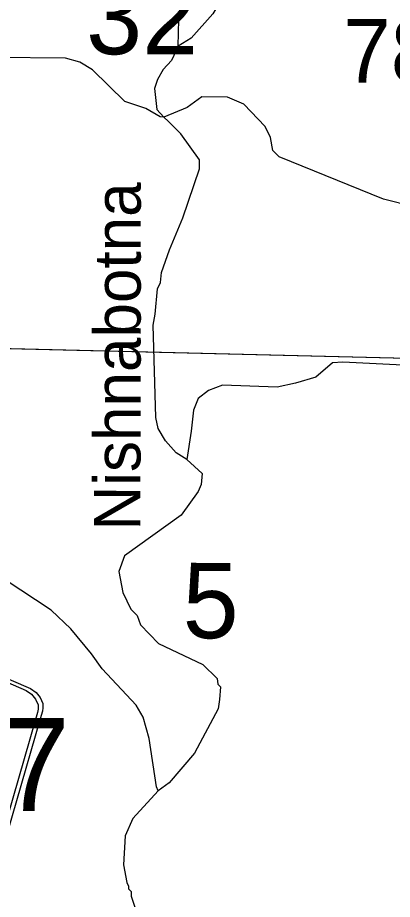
# Model space of a CAD drawing. Extents: x -132.8 to -73.3, y -60 to -26.
# Drawn here: x -96.681 to -96.035, y -40.01 to -38.489 of the extents above; entities that cross this region are included whole.
import ezdxf

# ---------------------------------------------------------------- set-up
doc = ezdxf.new("R2010")
doc.units = 0
for name, color, linetype in [('tdCoHydroRiver', 7, 'Continuous'), ('tdCoHydroTxtLg', 7, 'Continuous'), ('tdCoSectLine', 7, 'Continuous'), ('tdCoSectLinePart', 7, 'Continuous'), ('tdCoSectNmbr', 7, 'Continuous'), ('tdCoShieldCoRte', 7, 'Continuous'), ('tdCoStrucPriMaintName', 7, 'Continuous'), ('tdCoTwpBndry', 7, 'Continuous'), ('tdCoTwpBndryShd', 7, 'Continuous')]:
    doc.layers.add(name, color=color, linetype=linetype)

msp = doc.modelspace()

# ---------------------------------------------------------------- linework, layer by layer
at = {"layer": 'tdCoHydroRiver'}
for points in [[(-96.3132, -38.103), (-96.2961, -38.1128), (-96.2953, -38.1491), (-96.3003, -38.1663), (-96.3619, -38.318), (-96.3652, -38.3243), (-96.3686, -38.3368), (-96.3644, -38.3637), (-96.3446, -38.3941), (-96.3326, -38.4259), (-96.3334, -38.4637), (-96.3448, -38.4824), (-96.382, -38.5242), (-96.4044, -38.538)], [(-96.4044, -38.538), (-96.4034, -38.4922), (-96.3985, -38.4829), (-96.3997, -38.4655), (-96.4181, -38.4383), (-96.4176, -38.4162), (-96.4423, -38.3921), (-96.5956, -38.3242), (-96.6254, -38.3156), (-97.3002, -38.2904), (-97.3205, -38.2805), (-97.3545, -38.2505)], [(-96.4044, -38.538), (-96.4159, -38.563), (-96.4305, -38.5784), (-96.4403, -38.5956), (-96.4453, -38.6112), (-96.4414, -38.6476), (-96.429, -38.6605)], [(-96.429, -38.6605), (-96.4353, -38.6603), (-96.4603, -38.6456), (-96.4963, -38.6338), (-96.552, -38.579), (-96.5738, -38.5659), (-96.5989, -38.5591), (-96.7204, -38.5581), (-96.7916, -38.5708), (-96.8171, -38.5829), (-96.8284, -38.5905), (-97.0601, -38.5794), (-97.3607, -38.5729)], [(-95.8932, -38.8421), (-96.0501, -38.8025), (-96.2301, -38.7293), (-96.2409, -38.7181), (-96.2451, -38.6959), (-96.2542, -38.6768), (-96.2913, -38.6381), (-96.3194, -38.6265), (-96.3636, -38.6256), (-96.3892, -38.644), (-96.429, -38.6605)], [(-96.3893, -39.2512), (-96.408, -39.2398), (-96.4265, -39.2189), (-96.4387, -39.1981), (-96.443, -39.1791), (-96.4476, -39.0197), (-96.444, -39.0008), (-96.44, -38.9568), (-96.435, -38.9458), (-96.433, -38.9285), (-96.4196, -38.8894), (-96.3964, -38.8347), (-96.3678, -38.7501), (-96.3675, -38.7343), (-96.3996, -38.6895), (-96.4213, -38.6685), (-96.429, -38.6605)], [(-95.7865, -39.0999), (-96.1207, -39.0834), (-96.1381, -39.0846), (-96.167, -39.1092), (-96.2019, -39.1195), (-96.2336, -39.1267), (-96.3282, -39.1232), (-96.3521, -39.1321), (-96.3697, -39.1459), (-96.3781, -39.1663), (-96.382, -39.2025), (-96.3893, -39.2512)], [(-96.3893, -39.2512), (-96.363, -39.2754), (-96.365, -39.2943), (-96.3699, -39.3068), (-96.3992, -39.3472), (-96.4969, -39.4177), (-96.507, -39.4443), (-96.4998, -39.4807), (-96.4862, -39.5094), (-96.4754, -39.5207), (-96.4694, -39.5366), (-96.4386, -39.5688), (-96.362, -39.6051), (-96.3372, -39.6293), (-96.3359, -39.6388), (-96.3312, -39.6436), (-96.3333, -39.6656), (-96.3352, -39.6814), (-96.3762, -39.7578), (-96.4199, -39.8089), (-96.4391, -39.8227)], [(-96.4391, -39.8227), (-96.4421, -39.8163), (-96.4546, -39.7325), (-96.4649, -39.696), (-96.4771, -39.6752), (-96.5357, -39.6125), (-96.5541, -39.5869), (-96.5895, -39.5435), (-96.6235, -39.5113), (-96.7029, -39.4591), (-96.8761, -39.3656), (-97.1034, -39.2914), (-97.1678, -39.279), (-97.2687, -39.2737), (-97.3762, -39.2871)], [(-96.4391, -39.8227), (-96.4827, -39.8707), (-96.496, -39.9004), (-96.4986, -39.9508), (-96.4929, -39.9809), (-96.4899, -39.9873), (-96.49, -39.992), (-96.4854, -39.9968), (-96.4855, -40.0047), (-96.4781, -40.0269)]]:
    msp.add_lwpolyline(points, dxfattribs=at)
at = {"layer": 'tdCoSectLine'}
msp.add_lwpolyline([(-96.8881, -39.0551), (-95.8911, -39.0794)], dxfattribs=at)
at = {"layer": 'tdCoSectLinePart'}
msp.add_lwpolyline([(-96.8585, -39.0558), (-95.8911, -39.0794)], dxfattribs=at)
at = {"layer": 'tdCoShieldCoRte'}
for points in [[(-96.964, -39.9818), (-97.0459, -39.6989), (-97.0498, -39.6858), (-97.0505, -39.6799), (-97.0505, -39.6721), (-97.0463, -39.6618), (-97.039, -39.6533), (-97.0295, -39.6466), (-96.8622, -39.5743), (-96.8547, -39.5726), (-96.8442, -39.5717), (-96.8338, -39.5726), (-96.8263, -39.5743), (-96.659, -39.6466), (-96.6494, -39.6533), (-96.6422, -39.6618), (-96.6379, -39.6721), (-96.6379, -39.6799), (-96.6387, -39.6858), (-96.6425, -39.6989), (-96.7245, -39.9818)], [(-96.9581, -39.9755), (-97.0379, -39.7002), (-97.0416, -39.6876), (-97.0423, -39.682), (-97.0423, -39.6744), (-97.0382, -39.6646), (-97.0312, -39.6564), (-97.022, -39.65), (-96.8615, -39.5805), (-96.8542, -39.579), (-96.8442, -39.5781), (-96.8342, -39.579), (-96.827, -39.5805), (-96.6664, -39.65), (-96.6572, -39.6564), (-96.6503, -39.6646), (-96.6462, -39.6744), (-96.6462, -39.682), (-96.6469, -39.6876), (-96.6506, -39.7002), (-96.7303, -39.9755)]]:
    msp.add_lwpolyline(points, close=True, dxfattribs=at)
at = {"layer": 'tdCoTwpBndry'}
msp.add_lwpolyline([(-96.8581, -39.0558), (-95.8911, -39.0794), (-94.932, -39.1018)], dxfattribs=at)
at = {"layer": 'tdCoTwpBndryShd'}
msp.add_lwpolyline([(-106.7236, -38.7848), (-105.728, -38.8086), (-104.7303, -38.8432), (-103.7331, -38.8774), (-102.8073, -38.9026), (-101.8117, -38.9301), (-100.8159, -38.959), (-99.8163, -38.9833), (-98.8197, -39.0068), (-97.8233, -39.0296), (-96.8881, -39.0551), (-95.8911, -39.0794), (-94.8967, -39.1026), (-93.9077, -39.1227), (-92.9108, -39.1449), (-91.9134, -39.1669), (-90.9452, -39.1903), (-89.9443, -39.2161), (-88.9458, -39.2388), (-87.9547, -39.2627), (-86.9487, -39.2862), (-85.9517, -39.3085)], dxfattribs=at)

# ---------------------------------------------------------------- texts
at = {"layer": 'tdCoHydroTxtLg'}
msp.add_text('Nishnabotna', height=0.08, rotation=89.9279, dxfattribs=at).set_placement((-96.4696, -39.374))
at = {"layer": 'tdCoSectNmbr'}
for s, rotation, p in [('32', 359.9273, (-96.5633, -38.5521)), ('5', 359.9274, (-96.3968, -39.5596))]:
    msp.add_text(s, height=0.13, rotation=rotation, dxfattribs=at).set_placement(p)
at = {"layer": 'tdCoShieldCoRte'}
msp.add_text('M27', height=0.16, dxfattribs=at).set_placement((-97.0072, -39.8576))
at = {"layer": 'tdCoStrucPriMaintName'}
msp.add_text('78606S059', height=0.11, dxfattribs=at).set_placement((-96.1196, -38.6015))
msp.add_text('78606S059', height=0.11, dxfattribs=at).set_placement((-96.1196, -38.6015))
msp.add_text('78606S059', height=0.11, dxfattribs=at).set_placement((-96.1196, -38.6015))

doc.saveas('drawing.dxf')
